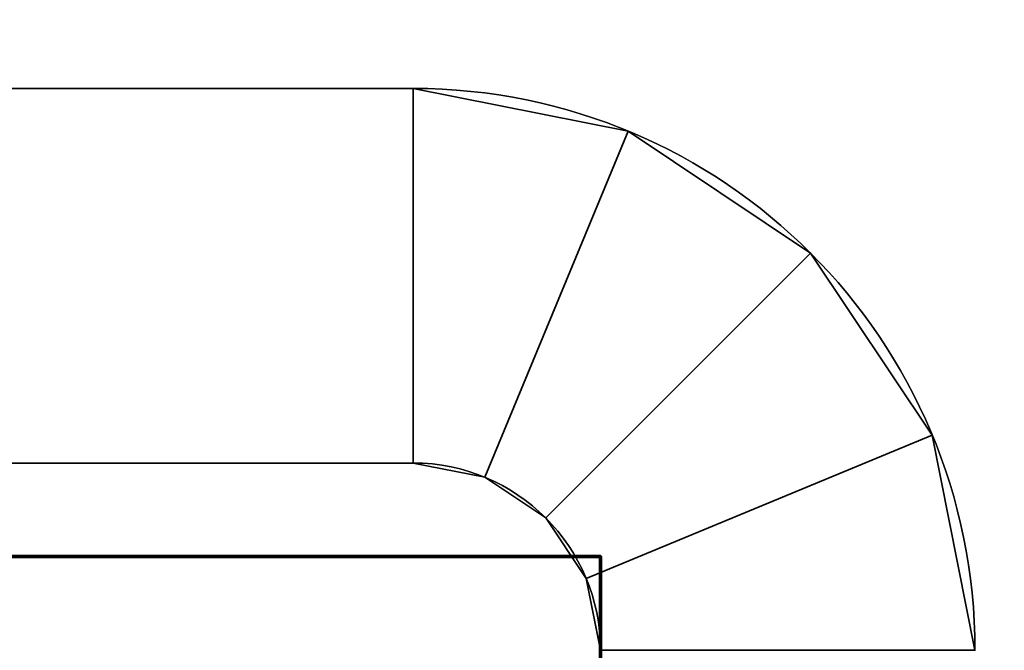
# Model space of a CAD drawing. Header units: millimetres. Extents: x -503 to 6703, y -110 to 249.
# Tile 261 of 656: x 329.4 to 334.66, y -3 to 0.37. Entities that reach past the tile are written whole.
import ezdxf

# ---------------------------------------------------------------- set-up
doc = ezdxf.new("R2010")
doc.units = ezdxf.units.MM
doc.layers.add('151', color=7, linetype='Continuous', true_color=0xffffff)

# ---------------------------------------------------------------- blocks, each defined once
blk = doc.blocks.new('UG_SURFACE_001')
at = {"layer": '151', "color": 252, "linetype": 'Continuous', "lineweight": 35}
for points in [[(502.5, -9.3, 2212.25), (502.5, 230.4, 2212.25), (-502.5, 230.4, 2212.25), (-502.5, -9.3, 2212.25)], [(-352.5, -9.3, 2062.2499), (-352.5, 230.4, 2062.2499), (352.5, 230.4, 2062.2499), (352.5, -9.3, 2062.2499)]]:
    blk.add_3dface(points, dxfattribs=at)
blk = doc.blocks.new('UG_SURFACE_088')
at = {"layer": '151', "color": 18, "linetype": 'Continuous', "lineweight": 70}
for points in [[(314.5, -2.5, 344.25), (332.5, -2.5, 344.25), (332.5, -2.5, 309.25), (314.5, -2.5, 309.25)], [(314.5, -24.5, 309.25), (314.5, -2.5, 309.25), (332.5, -2.5, 309.25), (332.5, -27.5, 309.25)], [(332.5, -27.5, 344.25), (332.5, -2.5, 344.25), (314.5, -2.5, 344.25), (314.5, -24.5, 344.25)], [(332.5, -2.5, 344.25), (332.5, -27.5, 344.25), (332.5, -27.5, 309.25), (332.5, -2.5, 309.25)]]:
    blk.add_3dface(points, dxfattribs=at)
blk = doc.blocks.new('UG_SURFACE_089')
at = {"layer": '151', "color": 252, "linetype": 'Continuous', "lineweight": 35}
for points in [[(331.5, 0, 342.75), (331.5, 0, 310.75), (325, 0, 310.75), (325, 0, 342.75)], [(331.5, -2, 310.75), (325, -2, 310.75), (325, 0, 310.75), (331.5, 0, 310.75)], [(331.5, 0, 342.75), (325, 0, 342.75), (325, -2, 342.75), (331.5, -2, 342.75)], [(331.5, 0, 310.75), (332.648, -0.2284, 310.75), (331.8827, -2.0761, 310.75), (331.5, -2, 310.75)], [(331.5, -2, 342.75), (331.8827, -2.0761, 342.75), (332.648, -0.2284, 342.75), (331.5, 0, 342.75)], [(331.5, 0, 310.75), (331.5, 0, 342.75), (332.648, -0.2284, 342.75), (332.648, -0.2284, 310.75)], [(332.648, -0.2284, 310.75), (333.6213, -0.8787, 310.75), (332.2071, -2.2929, 310.75), (331.8827, -2.0761, 310.75)], [(331.8827, -2.0761, 342.75), (332.2071, -2.2929, 342.75), (333.6213, -0.8787, 342.75), (332.648, -0.2284, 342.75)], [(332.648, -0.2284, 310.75), (332.648, -0.2284, 342.75), (333.6213, -0.8787, 342.75), (333.6213, -0.8787, 310.75)], [(332.4239, -2.6173, 310.75), (332.2071, -2.2929, 310.75), (333.6213, -0.8787, 310.75), (334.2716, -1.8519, 310.75)], [(334.2716, -1.8519, 342.75), (333.6213, -0.8787, 342.75), (332.2071, -2.2929, 342.75), (332.4239, -2.6173, 342.75)], [(333.6213, -0.8787, 310.75), (333.6213, -0.8787, 342.75), (334.2716, -1.8519, 342.75), (334.2716, -1.8519, 310.75)], [(332.5, -3, 310.75), (332.4239, -2.6173, 310.75), (334.2716, -1.8519, 310.75), (334.5, -3, 310.75)], [(334.5, -3, 342.75), (334.2716, -1.8519, 342.75), (332.4239, -2.6173, 342.75), (332.5, -3, 342.75)], [(334.2716, -1.8519, 310.75), (334.2716, -1.8519, 342.75), (334.5, -3, 342.75), (334.5, -3, 310.75)], [(331.5, -2, 342.75), (325, -2, 342.75), (325, -2, 310.75), (331.5, -2, 310.75)], [(331.8827, -2.0761, 310.75), (331.8827, -2.0761, 342.75), (331.5, -2, 342.75), (331.5, -2, 310.75)], [(332.2071, -2.2929, 310.75), (332.2071, -2.2929, 342.75), (331.8827, -2.0761, 342.75), (331.8827, -2.0761, 310.75)], [(332.4239, -2.6173, 310.75), (332.4239, -2.6173, 342.75), (332.2071, -2.2929, 342.75), (332.2071, -2.2929, 310.75)], [(332.5, -3, 310.75), (332.5, -3, 342.75), (332.4239, -2.6173, 342.75), (332.4239, -2.6173, 310.75)]]:
    blk.add_3dface(points, dxfattribs=at)
blk = doc.blocks.new('UG_SURFACE_094')
at = {"layer": '151', "color": 18, "linetype": 'Continuous', "lineweight": 70}
for points in [[(314.5, -2.5, 1779.25), (332.5, -2.5, 1779.25), (332.5, -2.5, 1744.2501), (314.5, -2.5, 1744.2501)], [(314.5, -24.5, 1744.2501), (314.5, -2.5, 1744.2501), (332.5, -2.5, 1744.2501), (332.5, -27.5, 1744.2501)], [(332.5, -27.5, 1779.25), (332.5, -2.5, 1779.25), (314.5, -2.5, 1779.25), (314.5, -24.5, 1779.25)], [(332.5, -2.5, 1779.25), (332.5, -27.5, 1779.25), (332.5, -27.5, 1744.2501), (332.5, -2.5, 1744.2501)]]:
    blk.add_3dface(points, dxfattribs=at)
blk = doc.blocks.new('UG_SURFACE_095')
at = {"layer": '151', "color": 252, "linetype": 'Continuous', "lineweight": 35}
for points in [[(331.5, 0, 1777.75), (331.5, 0, 1745.75), (325, 0, 1745.75), (325, 0, 1777.75)], [(331.5, -2, 1745.75), (325, -2, 1745.75), (325, 0, 1745.75), (331.5, 0, 1745.75)], [(331.5, 0, 1777.75), (325, 0, 1777.75), (325, -2, 1777.75), (331.5, -2, 1777.75)], [(331.5, 0, 1745.75), (332.648, -0.2284, 1745.75), (331.8827, -2.0761, 1745.75), (331.5, -2, 1745.75)], [(331.5, -2, 1777.75), (331.8827, -2.0761, 1777.75), (332.648, -0.2284, 1777.75), (331.5, 0, 1777.75)], [(331.5, 0, 1745.75), (331.5, 0, 1777.75), (332.648, -0.2284, 1777.75), (332.648, -0.2284, 1745.75)], [(332.648, -0.2284, 1745.75), (333.6213, -0.8787, 1745.75), (332.2071, -2.2929, 1745.75), (331.8827, -2.0761, 1745.75)], [(331.8827, -2.0761, 1777.75), (332.2071, -2.2929, 1777.75), (333.6213, -0.8787, 1777.75), (332.648, -0.2284, 1777.75)], [(332.648, -0.2284, 1745.75), (332.648, -0.2284, 1777.75), (333.6213, -0.8787, 1777.75), (333.6213, -0.8787, 1745.75)], [(332.4239, -2.6173, 1745.75), (332.2071, -2.2929, 1745.75), (333.6213, -0.8787, 1745.75), (334.2716, -1.8519, 1745.75)], [(334.2716, -1.8519, 1777.75), (333.6213, -0.8787, 1777.75), (332.2071, -2.2929, 1777.75), (332.4239, -2.6173, 1777.75)], [(333.6213, -0.8787, 1745.75), (333.6213, -0.8787, 1777.75), (334.2716, -1.8519, 1777.75), (334.2716, -1.8519, 1745.75)], [(332.5, -3, 1745.75), (332.4239, -2.6173, 1745.75), (334.2716, -1.8519, 1745.75), (334.5, -3, 1745.75)], [(334.5, -3, 1777.75), (334.2716, -1.8519, 1777.75), (332.4239, -2.6173, 1777.75), (332.5, -3, 1777.75)], [(334.2716, -1.8519, 1745.75), (334.2716, -1.8519, 1777.75), (334.5, -3, 1777.75), (334.5, -3, 1745.75)], [(331.5, -2, 1777.75), (325, -2, 1777.75), (325, -2, 1745.75), (331.5, -2, 1745.75)], [(331.8827, -2.0761, 1745.75), (331.8827, -2.0761, 1777.75), (331.5, -2, 1777.75), (331.5, -2, 1745.75)], [(332.2071, -2.2929, 1745.75), (332.2071, -2.2929, 1777.75), (331.8827, -2.0761, 1777.75), (331.8827, -2.0761, 1745.75)], [(332.4239, -2.6173, 1745.75), (332.4239, -2.6173, 1777.75), (332.2071, -2.2929, 1777.75), (332.2071, -2.2929, 1745.75)], [(332.5, -3, 1745.75), (332.5, -3, 1777.75), (332.4239, -2.6173, 1777.75), (332.4239, -2.6173, 1745.75)]]:
    blk.add_3dface(points, dxfattribs=at)
blk = doc.blocks.new('UG_SURFACE_100')
at = {"layer": '151', "color": 18, "linetype": 'Continuous', "lineweight": 70}
for points in [[(314.5, -2.5, 1529.25), (332.5, -2.5, 1529.25), (332.5, -2.5, 1494.2501), (314.5, -2.5, 1494.2501)], [(314.5, -24.5, 1494.2501), (314.5, -2.5, 1494.2501), (332.5, -2.5, 1494.2501), (332.5, -27.5, 1494.2501)], [(332.5, -27.5, 1529.25), (332.5, -2.5, 1529.25), (314.5, -2.5, 1529.25), (314.5, -24.5, 1529.25)], [(332.5, -2.5, 1529.25), (332.5, -27.5, 1529.25), (332.5, -27.5, 1494.2501), (332.5, -2.5, 1494.2501)]]:
    blk.add_3dface(points, dxfattribs=at)
blk = doc.blocks.new('UG_SURFACE_101')
at = {"layer": '151', "color": 252, "linetype": 'Continuous', "lineweight": 35}
for points in [[(331.5, 0, 1527.75), (331.5, 0, 1495.75), (325, 0, 1495.75), (325, 0, 1527.75)], [(331.5, -2, 1495.75), (325, -2, 1495.75), (325, 0, 1495.75), (331.5, 0, 1495.75)], [(331.5, 0, 1527.75), (325, 0, 1527.75), (325, -2, 1527.75), (331.5, -2, 1527.75)], [(331.5, 0, 1495.75), (332.648, -0.2284, 1495.75), (331.8827, -2.0761, 1495.75), (331.5, -2, 1495.75)], [(331.5, -2, 1527.75), (331.8827, -2.0761, 1527.75), (332.648, -0.2284, 1527.75), (331.5, 0, 1527.75)], [(331.5, 0, 1495.75), (331.5, 0, 1527.75), (332.648, -0.2284, 1527.75), (332.648, -0.2284, 1495.75)], [(332.648, -0.2284, 1495.75), (333.6213, -0.8787, 1495.75), (332.2071, -2.2929, 1495.75), (331.8827, -2.0761, 1495.75)], [(331.8827, -2.0761, 1527.75), (332.2071, -2.2929, 1527.75), (333.6213, -0.8787, 1527.75), (332.648, -0.2284, 1527.75)], [(332.648, -0.2284, 1495.75), (332.648, -0.2284, 1527.75), (333.6213, -0.8787, 1527.75), (333.6213, -0.8787, 1495.75)], [(332.4239, -2.6173, 1495.75), (332.2071, -2.2929, 1495.75), (333.6213, -0.8787, 1495.75), (334.2716, -1.8519, 1495.75)], [(334.2716, -1.8519, 1527.75), (333.6213, -0.8787, 1527.75), (332.2071, -2.2929, 1527.75), (332.4239, -2.6173, 1527.75)], [(333.6213, -0.8787, 1495.75), (333.6213, -0.8787, 1527.75), (334.2716, -1.8519, 1527.75), (334.2716, -1.8519, 1495.75)], [(332.5, -3, 1495.75), (332.4239, -2.6173, 1495.75), (334.2716, -1.8519, 1495.75), (334.5, -3, 1495.75)], [(334.5, -3, 1527.75), (334.2716, -1.8519, 1527.75), (332.4239, -2.6173, 1527.75), (332.5, -3, 1527.75)], [(334.2716, -1.8519, 1495.75), (334.2716, -1.8519, 1527.75), (334.5, -3, 1527.75), (334.5, -3, 1495.75)], [(331.5, -2, 1527.75), (325, -2, 1527.75), (325, -2, 1495.75), (331.5, -2, 1495.75)], [(331.8827, -2.0761, 1495.75), (331.8827, -2.0761, 1527.75), (331.5, -2, 1527.75), (331.5, -2, 1495.75)], [(332.2071, -2.2929, 1495.75), (332.2071, -2.2929, 1527.75), (331.8827, -2.0761, 1527.75), (331.8827, -2.0761, 1495.75)], [(332.4239, -2.6173, 1495.75), (332.4239, -2.6173, 1527.75), (332.2071, -2.2929, 1527.75), (332.2071, -2.2929, 1495.75)], [(332.5, -3, 1495.75), (332.5, -3, 1527.75), (332.4239, -2.6173, 1527.75), (332.4239, -2.6173, 1495.75)]]:
    blk.add_3dface(points, dxfattribs=at)

msp = doc.modelspace()

# ---------------------------------------------------------------- linework, layer by layer
at = {"layer": '151', "color": 251, "linetype": 'Continuous', "lineweight": -3, "true_color": 0x636466}
for p, q in [((325, 0, 342.75), (331.5, 0, 342.75)), ((331.5, 0, 310.75), (325, 0, 310.75)), ((331.5, 0, 1745.75), (325, 0, 1745.75)), ((325, 0, 1777.75), (331.5, 0, 1777.75)), ((325, 0, 1527.75), (331.5, 0, 1527.75)), ((331.5, 0, 1495.75), (325, 0, 1495.75)), ((331.5, 0, 342.75), (331.5, 0, 310.75)), ((331.5, 0, 1777.75), (331.5, 0, 1745.75)), ((331.5, 0, 1527.75), (331.5, 0, 1495.75)), ((325, -2, 342.75), (331.5, -2, 342.75)), ((331.5, -2, 310.75), (325, -2, 310.75)), ((325, -2, 1777.75), (331.5, -2, 1777.75)), ((331.5, -2, 1745.75), (325, -2, 1745.75)), ((325, -2, 1527.75), (331.5, -2, 1527.75)), ((331.5, -2, 1495.75), (325, -2, 1495.75)), ((331.5, -2, 342.75), (331.5, -2, 310.75)), ((331.5, -2, 1777.75), (331.5, -2, 1745.75)), ((331.5, -2, 1527.75), (331.5, -2, 1495.75)), ((314.5, -2.5, 309.25), (332.5, -2.5, 309.25)), ((332.5, -2.5, 344.25), (314.5, -2.5, 344.25)), ((314.5, -2.5, 1744.25), (332.5, -2.5, 1744.25)), ((332.5, -2.5, 1779.25), (314.5, -2.5, 1779.25)), ((314.5, -2.5, 1494.25), (332.5, -2.5, 1494.25)), ((332.5, -2.5, 1529.25), (314.5, -2.5, 1529.25)), ((332.5, -2.5, 309.25), (332.5, -2.5, 344.25)), ((332.5, -27.5, 309.25), (332.5, -2.5, 309.25)), ((332.5, -27.5, 344.25), (332.5, -2.5, 344.25)), ((332.5, -2.5, 1744.25), (332.5, -2.5, 1779.25)), ((332.5, -27.5, 1744.25), (332.5, -2.5, 1744.25)), ((332.5, -27.5, 1779.25), (332.5, -2.5, 1779.25)), ((332.5, -2.5, 1494.25), (332.5, -2.5, 1529.25)), ((332.5, -27.5, 1529.25), (332.5, -2.5, 1529.25)), ((332.5, -27.5, 1494.25), (332.5, -2.5, 1494.25))]:
    msp.add_line(p, q, dxfattribs=at)
for centre, radius in [((331.5, -3, 342.75), 3), ((331.5, -3, 1777.75), 3), ((331.5, -3, 1527.75), 3), ((331.5, -3, 342.75), 1), ((331.5, -3, 1777.75), 1), ((331.5, -3, 1527.75), 1)]:
    msp.add_arc(centre, radius, 0, 90, dxfattribs=at)
at = {"layer": '151', "color": 251, "linetype": 'Continuous', "lineweight": -3, "true_color": 0x636466, "extrusion": (0, 0, -1)}
for centre, radius in [((-331.5, -3, -310.75), 3), ((-331.5, -3, -1745.75), 3), ((-331.5, -3, -1495.75), 3), ((-331.5, -3, -310.75), 1), ((-331.5, -3, -1745.75), 1), ((-331.5, -3, -1495.75), 1)]:
    msp.add_arc(centre, radius, 90, 180, dxfattribs=at)

# ---------------------------------------------------------------- block references
at = {"layer": '151', "color": 251, "linetype": 'Continuous', "lineweight": -3, "true_color": 0x636466}
for name in ['UG_SURFACE_001', 'UG_SURFACE_089', 'UG_SURFACE_095', 'UG_SURFACE_101', 'UG_SURFACE_088', 'UG_SURFACE_094', 'UG_SURFACE_100']:
    msp.add_blockref(name, (0, 0), dxfattribs=at)

doc.saveas('drawing.dxf')
